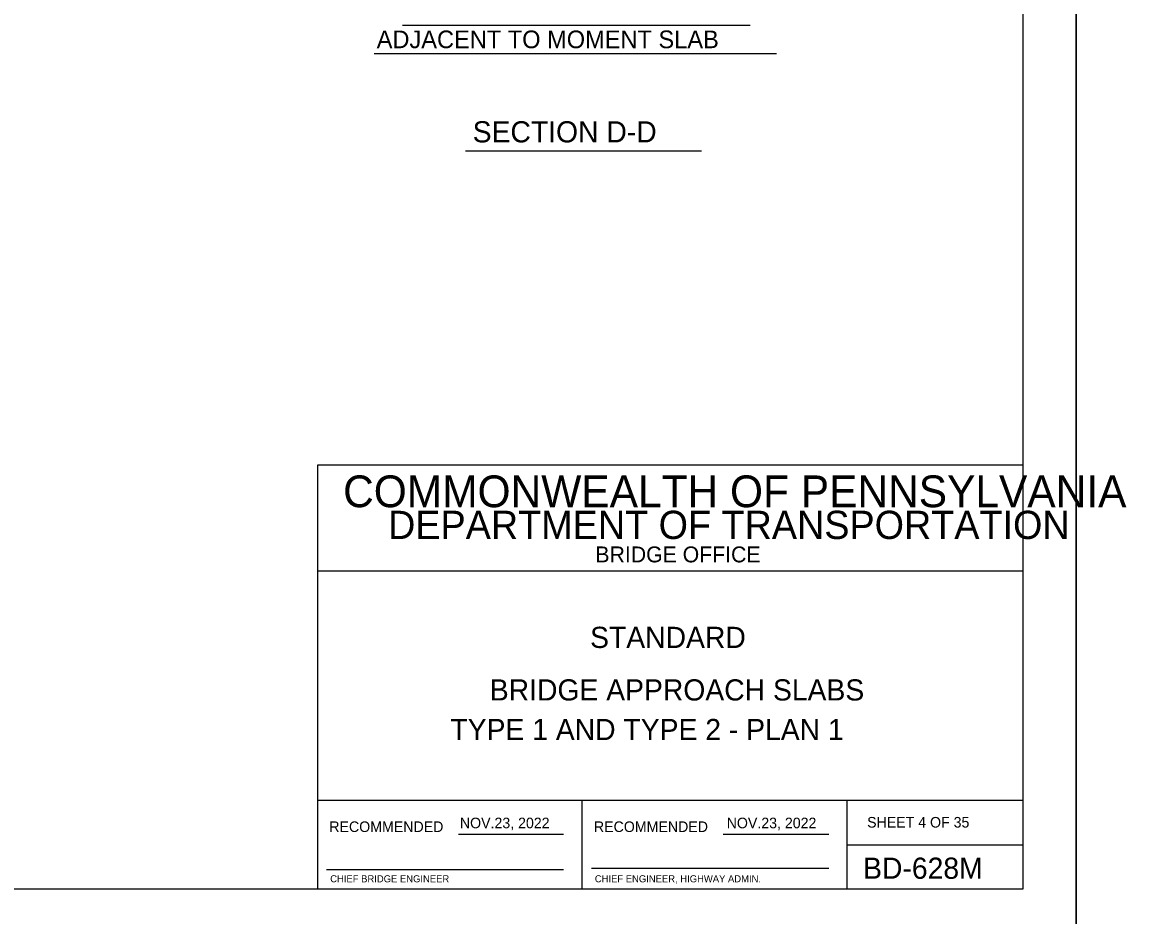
# Model space of a CAD drawing. Extents: x 636530 to 644067, y 294168 to 299122.
# Drawn here: x 639549.2 to 639869.1, y 297740 to 297992.9 of the extents above; entities that cross this region are included whole.
import ezdxf

# ---------------------------------------------------------------- set-up
doc = ezdxf.new("R2010")
doc.units = 0
for name, color, linetype in [('1', 7, 'Continuous'), ('DATES', 7, 'Continuous'), ('PLT-BNDY', 7, 'Continuous'), ('SIGNATORY TITLES', 7, 'Continuous')]:
    doc.layers.add(name, color=color, linetype=linetype)

msp = doc.modelspace()

# ---------------------------------------------------------------- linework, layer by layer
at = {"layer": '1'}
for p, q in [((639832.78, 297747.48), (639832.78, 298311.48)), ((639656.87, 297992.12), (639755.37, 297992.12)), ((639648.8, 297984.08), (639762.88, 297984.08)), ((639674.75, 297956.51), (639741.65, 297956.51)), ((639832.78, 297867.48), (639632.78, 297867.48)), ((639632.78, 297867.48), (639632.78, 297747.48)), ((639832.78, 297747.48), (639832.78, 297867.48)), ((639832.78, 297837.48), (639632.78, 297837.48)), ((639832.78, 297772.48), (639632.78, 297772.48)), ((639707.79, 297747.47), (639707.79, 297772.48)), ((639782.78, 297772.48), (639782.78, 297747.48)), ((639672.75, 297762.98), (639702.51, 297762.98)), ((639747.75, 297762.98), (639777.65, 297762.98)), ((639782.78, 297759.98), (639832.78, 297759.98)), ((639635.28, 297752.98), (639702.51, 297752.98)), ((639710.41, 297753.35), (639777.65, 297753.35)), ((639046.78, 297747.48), (639832.78, 297747.48)), ((639632.78, 297747.48), (639832.78, 297747.48))]:
    msp.add_line(p, q, dxfattribs=at)
at = {"layer": 'PLT-BNDY'}
for points in [[(639006.78, 298326.48), (639847.78, 298326.48), (639847.78, 297732.48), (639006.78, 297732.48)], [(639847.78, 298326.48), (640688.78, 298326.48), (640688.78, 297732.48), (639847.78, 297732.48)]]:
    msp.add_lwpolyline(points, close=True, dxfattribs=at)

# ---------------------------------------------------------------- texts
at = {"layer": '1'}
for s, height, p in [('ADJACENT TO MOMENT SLAB', 5, (639649.55, 297985.62)), ('SECTION D-D', 6, (639676.75, 297958.93)), ('COMMONWEALTH OF PENNSYLVANIA', 9, (639640.03, 297855.6)), ('DEPARTMENT OF TRANSPORTATION', 8.0002, (639652.78, 297846.6)), ('BRIDGE OFFICE', 4.5, (639711.53, 297839.98)), ('STANDARD', 6, (639710.03, 297815.73)), ('BRIDGE APPROACH SLABS', 6.0001, (639681.61, 297800.85)), ('TYPE 1 AND TYPE 2 - PLAN 1', 6.0001, (639670.44, 297789.63)), ('RECOMMENDED', 3.0002, (639636.12, 297763.6)), ('RECOMMENDED', 3.0002, (639711.12, 297763.6)), ('SHEET 4 OF 35', 3, (639788.54, 297764.86)), ('BD-628M', 6, (639787.41, 297750.35))]:
    msp.add_text(s, height=height, dxfattribs=at).set_placement(p)
at = {"layer": 'DATES'}
for p in [(639673.12, 297764.66), (639748.74, 297764.66)]:
    msp.add_text('NOV.23, 2022', height=3, dxfattribs=at).set_placement(p)
at = {"layer": 'SIGNATORY TITLES'}
for s, p in [('CHIEF BRIDGE ENGINEER', (639636.37, 297749.35)), ('CHIEF ENGINEER, HIGHWAY ADMIN.', (639711.37, 297749.35))]:
    msp.add_text(s, height=2, dxfattribs=at).set_placement(p)

doc.saveas('drawing.dxf')
